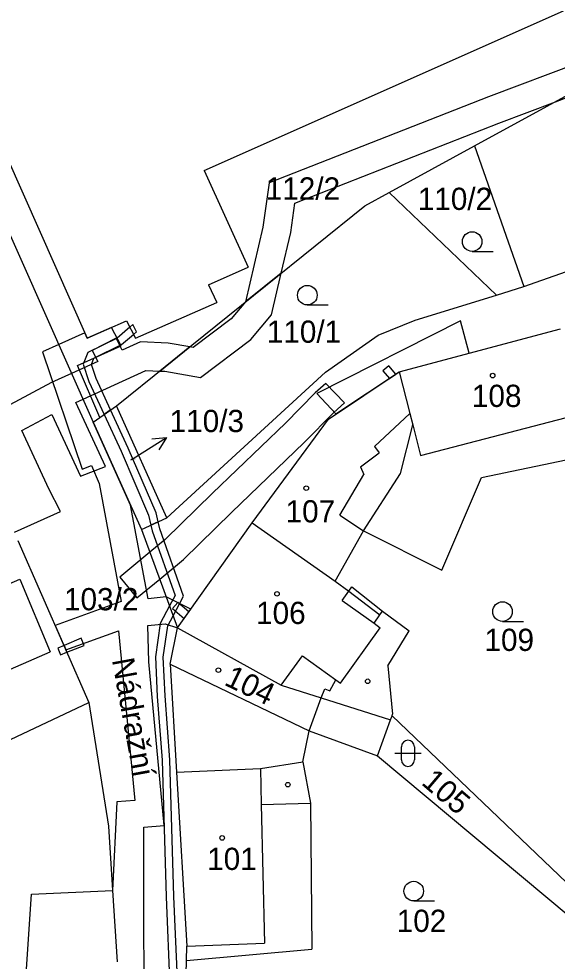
# Model space of a CAD drawing. Extents: x -785744 to -782822, y -1067550 to -1063910.
# Drawn here: x -783475.5 to -783434.3, y -1065176.2 to -1065104.1 of the extents above; entities that cross this region are included whole.
import ezdxf

# ---------------------------------------------------------------- set-up
doc = ezdxf.new("R2010")
doc.units = 0
for name, color, linetype in [('Hranice parcel', 7, 'Continuous'), ('Parcelní čísla', 7, 'Continuous'), ('Pop_ČP_popisy', 7, 'Continuous'), ('Vnitřní kresba', 7, 'Continuous'), ('Věcná břemena k části', 7, 'Continuous'), ('Značky budov', 7, 'Continuous'), ('Značky kultur', 7, 'Continuous')]:
    doc.layers.add(name, color=color, linetype=linetype)

msp = doc.modelspace()

# ---------------------------------------------------------------- linework, layer by layer
at = {"layer": 'Hranice parcel'}
msp.add_line((-783464.16, -1065142.26), (-783468, -1065133.7), dxfattribs=at)
for points in [[(-783486.32, -1065097.76), (-783469.78, -1065134.96)], [(-783483.76, -1065098.09), (-783470.24, -1065128.54)], [(-783461.31, -1065115.7), (-783433.81, -1065103.48)], [(-783440.62, -1065113.83), (-783429.51, -1065107.76)], [(-783447.16, -1065117.39), (-783440.62, -1065113.83)], [(-783440.62, -1065113.83), (-783436.84, -1065124.58)], [(-783461.31, -1065115.7), (-783457.93, -1065123.1)], [(-783449.01, -1065118.4), (-783447.16, -1065117.39)], [(-783447.16, -1065117.39), (-783438.95, -1065125.23)], [(-783468, -1065133.7), (-783449.01, -1065118.4)], [(-783436.84, -1065124.58), (-783423.43, -1065119.86)], [(-783460.98, -1065124.44), (-783457.93, -1065123.1)], [(-783460.98, -1065124.44), (-783460.33, -1065125.81)], [(-783438.95, -1065125.23), (-783436.84, -1065124.58)], [(-783445.15, -1065127.14), (-783438.95, -1065125.23)], [(-783466.55, -1065128.54), (-783460.33, -1065125.81)], [(-783470.24, -1065128.54), (-783467.23, -1065127.21)], [(-783467.23, -1065127.21), (-783466.55, -1065128.54)], [(-783447.99, -1065128.3), (-783445.15, -1065127.14)], [(-783446.38, -1065131.11), (-783434.05, -1065127.81)], [(-783452.01, -1065131.13), (-783447.99, -1065128.3)], [(-783464.16, -1065142.26), (-783452.01, -1065131.13)], [(-783451.8, -1065134.71), (-783446.38, -1065131.11)], [(-783446.38, -1065131.11), (-783445.57, -1065134.3)], [(-783469.78, -1065134.96), (-783468, -1065133.7)], [(-783457.62, -1065142.64), (-783451.8, -1065134.71)], [(-783445.57, -1065134.3), (-783445.35, -1065135.15)], [(-783469.78, -1065134.96), (-783466.1, -1065143.16)], [(-783446.27, -1065138.89), (-783445.35, -1065135.15)], [(-783440.09, -1065139.19), (-783433, -1065137.71)], [(-783449.11, -1065143.27), (-783446.27, -1065138.89)], [(-783443.11, -1065146.26), (-783440.09, -1065139.19)], [(-783466.1, -1065143.16), (-783464.16, -1065142.26)], [(-783463.33, -1065150.68), (-783457.62, -1065142.64)], [(-783457.62, -1065142.64), (-783451.27, -1065147.1)], [(-783466.1, -1065143.16), (-783463.33, -1065150.68)], [(-783451.27, -1065147.1), (-783449.11, -1065143.27)], [(-783449.11, -1065143.27), (-783443.11, -1065146.26)], [(-783475.54, -1065144.01), (-783470.12, -1065156.38)], [(-783451.27, -1065147.1), (-783450.24, -1065147.87)], [(-783450.24, -1065147.87), (-783450, -1065147.55)], [(-783450, -1065147.55), (-783447.67, -1065149.41)], [(-783447.67, -1065149.41), (-783445.62, -1065150.92)], [(-783463.91, -1065153.47), (-783463.33, -1065150.68)], [(-783463.33, -1065150.68), (-783455.4, -1065155.07)], [(-783447.25, -1065153.59), (-783445.62, -1065150.92)], [(-783463.91, -1065153.47), (-783463.41, -1065161.73)], [(-783463.91, -1065153.47), (-783453.28, -1065158.57)], [(-783447.25, -1065153.59), (-783446.89, -1065157.28)], [(-783455.4, -1065155.07), (-783452.34, -1065156.04)], [(-783483, -1065162.45), (-783470.12, -1065156.38)], [(-783470.12, -1065156.38), (-783468.61, -1065165.85)], [(-783452.34, -1065156.04), (-783447.05, -1065157.72)], [(-783448.04, -1065160.47), (-783447.05, -1065157.72)], [(-783447.05, -1065157.72), (-783446.93, -1065157.4)], [(-783446.93, -1065157.4), (-783446.89, -1065157.28)], [(-783446.93, -1065157.4), (-783430.68, -1065172.94)], [(-783453.76, -1065160.93), (-783453.28, -1065158.57)], [(-783453.28, -1065158.57), (-783448.04, -1065160.47)], [(-783448.04, -1065160.47), (-783426, -1065178.89)], [(-783453.76, -1065160.93), (-783453.17, -1065164.1)], [(-783463.41, -1065161.73), (-783462.62, -1065175.02)], [(-783453.17, -1065164.1), (-783453.07, -1065175.27)], [(-783468.61, -1065165.85), (-783468.3, -1065170.76)], [(-783474.5, -1065171.05), (-783468.3, -1065170.76)], [(-783468.3, -1065170.76), (-783467.95, -1065176.22)], [(-783475.22, -1065181.77), (-783474.5, -1065171.05)], [(-783462.64, -1065176.13), (-783462.62, -1065175.02)], [(-783462.64, -1065176.13), (-783453.07, -1065175.27)], [(-783462.8, -1065182.31), (-783462.64, -1065176.13)]]:
    msp.add_lwpolyline(points, dxfattribs=at)
at = {"layer": 'Pop_ČP_popisy'}
msp.add_line((-783466.72, -1065137.73), (-783464.191, -1065136.117), dxfattribs=at)
for points in [[(-783465.303, -1065136.233), (-783464.191, -1065136.117), (-783464.765, -1065137.076)], [(-783466.91, -1065137.84), (-783466.72, -1065137.73)]]:
    msp.add_lwpolyline(points, dxfattribs=at)
at = {"layer": 'Vnitřní kresba'}
for points in [[(-783448.26, -1065136.82), (-783445.57, -1065134.3)], [(-783444.76, -1065137.5), (-783432.4, -1065134.28)], [(-783445.35, -1065135.15), (-783444.76, -1065137.5)], [(-783448.26, -1065136.82), (-783447.91, -1065137.29)], [(-783449.34, -1065138.38), (-783447.91, -1065137.29)], [(-783449.34, -1065138.38), (-783449.08, -1065138.95)], [(-783450.93, -1065142.07), (-783449.08, -1065138.95)], [(-783450.93, -1065142.07), (-783449.11, -1065143.27)], [(-783492.91, -1065154.6), (-783475.41, -1065146.96)], [(-783475.41, -1065146.96), (-783473.07, -1065152.53)], [(-783450.74, -1065148.59), (-783450.24, -1065147.87)], [(-783450.24, -1065147.87), (-783447.86, -1065149.7)], [(-783450.74, -1065148.59), (-783448.3, -1065150.33)], [(-783448.3, -1065150.33), (-783447.86, -1065149.7)], [(-783447.86, -1065149.7), (-783447.67, -1065149.41)], [(-783448.3, -1065150.33), (-783447.83, -1065150.68)], [(-783450.87, -1065154.92), (-783447.83, -1065150.68)], [(-783481.2, -1065156.05), (-783473.07, -1065152.53)], [(-783455.4, -1065155.07), (-783453.77, -1065152.82)], [(-783453.77, -1065152.82), (-783451.23, -1065154.65)], [(-783451.69, -1065155.49), (-783451.23, -1065154.65)], [(-783451.23, -1065154.65), (-783450.87, -1065154.92)], [(-783452.34, -1065156.04), (-783452.08, -1065155.35)], [(-783452.08, -1065155.35), (-783451.69, -1065155.49)], [(-783453.28, -1065158.57), (-783452.34, -1065156.04)], [(-783463.41, -1065161.73), (-783457, -1065161.44)], [(-783457, -1065161.44), (-783453.76, -1065160.93)], [(-783457, -1065161.44), (-783456.93, -1065164.19)], [(-783456.93, -1065164.19), (-783453.17, -1065164.1)], [(-783456.93, -1065164.19), (-783456.68, -1065174.79)], [(-783462.62, -1065175.02), (-783456.68, -1065174.79)]]:
    msp.add_lwpolyline(points, dxfattribs=at)
at = {"layer": 'Věcná břemena k části'}
for p, q in [((-783431.97, -1065107.21), (-783439.54, -1065110.07)), ((-783434.43, -1065110.45), (-783431.27, -1065109.25)), ((-783439.54, -1065110.07), (-783456.33, -1065116.65)), ((-783438.76, -1065112.09), (-783434.43, -1065110.45)), ((-783454.37, -1065118.19), (-783438.76, -1065112.09)), ((-783456.33, -1065116.65), (-783456.8, -1065120.05)), ((-783454.68, -1065120.45), (-783454.37, -1065118.19)), ((-783456.8, -1065120.05), (-783458.14, -1065125.76)), ((-783455.41, -1065123.56), (-783454.68, -1065120.45)), ((-783468.04, -1065128.54), (-783469.86, -1065129.46)), ((-783467.58, -1065129.45), (-783468.04, -1065128.54)), ((-783466.18, -1065128.81), (-783467.58, -1065129.45)), ((-783464.06, -1065128.9), (-783466.18, -1065128.81)), ((-783462.4, -1065129.19), (-783464.06, -1065128.9)), ((-783469.86, -1065129.46), (-783469.43, -1065130.3)), ((-783469.43, -1065130.3), (-783471.44, -1065131.23)), ((-783470.56, -1065133.2), (-783465.76, -1065130.99)), ((-783465.76, -1065130.99), (-783464.7, -1065131.04)), ((-783471.44, -1065131.23), (-783472.97, -1065131.93)), ((-783472.97, -1065131.93), (-783476.17, -1065133.63)), ((-783452, -1065132), (-783452.81, -1065132.72)), ((-783450.56, -1065133.48), (-783452, -1065132)), ((-783471.11, -1065133.45), (-783470.56, -1065133.2)), ((-783452.81, -1065132.72), (-783455.09, -1065135.02)), ((-783468.85, -1065138.35), (-783471.11, -1065133.45)), ((-783451.39, -1065134.22), (-783450.56, -1065133.48)), ((-783475.25, -1065135.58), (-783472.94, -1065134.36)), ((-783472.94, -1065134.36), (-783470.77, -1065139.07)), ((-783453.65, -1065136.5), (-783451.39, -1065134.22)), ((-783455.09, -1065135.02), (-783460.65, -1065140.38)), ((-783473.18, -1065140.04), (-783475.25, -1065135.58)), ((-783459.21, -1065141.86), (-783453.65, -1065136.5)), ((-783470.77, -1065139.07), (-783468.85, -1065138.35)), ((-783472.29, -1065141.78), (-783473.18, -1065140.04)), ((-783460.65, -1065140.38), (-783464.28, -1065143.93)), ((-783475.82, -1065143.36), (-783472.29, -1065141.78)), ((-783462.88, -1065145.45), (-783459.21, -1065141.86)), ((-783464.28, -1065143.93), (-783465.46, -1065144.9)), ((-783465.46, -1065144.9), (-783467.75, -1065146.8)), ((-783464.7, -1065146.96), (-783462.88, -1065145.45)), ((-783467.75, -1065146.8), (-783466.45, -1065148.4)), ((-783466.45, -1065148.4), (-783464.7, -1065146.96))]:
    msp.add_line(p, q, dxfattribs=at)
for points in [[(-783455.41, -1065123.56), (-783458.14, -1065125.76)], [(-783458.14, -1065125.76), (-783455.41, -1065123.56)], [(-783456.16, -1065126.74), (-783455.41, -1065123.56)], [(-783458.14, -1065125.76), (-783459.23, -1065127.06)], [(-783457.73, -1065128.64), (-783456.16, -1065126.74)], [(-783466.76, -1065127.49), (-783466.99, -1065127.69)], [(-783466.48, -1065128.05), (-783466.76, -1065127.49)], [(-783459.23, -1065127.06), (-783462.13, -1065129.24)], [(-783441.7, -1065127.21), (-783452.68, -1065132.76)], [(-783441.04, -1065129.68), (-783441.7, -1065127.21)], [(-783470.42, -1065128.13), (-783472.42, -1065129.02)], [(-783470.24, -1065128.54), (-783470.42, -1065128.13)], [(-783468.38, -1065127.72), (-783470.24, -1065128.54)], [(-783467.66, -1065129.12), (-783468.38, -1065127.72)], [(-783466.99, -1065127.69), (-783467.95, -1065128.52)], [(-783467.61, -1065129.02), (-783466.7, -1065128.24)], [(-783466.7, -1065128.24), (-783466.48, -1065128.05)], [(-783467.95, -1065128.52), (-783470.21, -1065129.62)], [(-783461.57, -1065131.54), (-783457.73, -1065128.64)], [(-783472.42, -1065129.02), (-783473.66, -1065129.58)], [(-783473.66, -1065129.58), (-783470.64, -1065138.54)], [(-783471, -1065130.62), (-783467.66, -1065129.12)], [(-783470.21, -1065129.62), (-783470.56, -1065130.51)], [(-783469.73, -1065130.06), (-783467.61, -1065129.02)], [(-783462.4, -1065129.19), (-783464.7, -1065131.04)], [(-783464.7, -1065131.04), (-783462.4, -1065129.19)], [(-783462.13, -1065129.24), (-783462.4, -1065129.19)], [(-783446.38, -1065131.11), (-783441.04, -1065129.68)], [(-783469.92, -1065130.53), (-783469.73, -1065130.06)], [(-783469.28, -1065134.6), (-783471, -1065130.62)], [(-783470.56, -1065130.51), (-783470.12, -1065131.83)], [(-783469.56, -1065131.61), (-783469.92, -1065130.53)], [(-783464.7, -1065131.04), (-783464.3, -1065131.06)], [(-783464.3, -1065131.06), (-783461.57, -1065131.54)], [(-783451.22, -1065134.32), (-783446.38, -1065131.11)], [(-783447.17, -1065130.65), (-783447.64, -1065131.03)], [(-783447.64, -1065131.03), (-783447.13, -1065131.61)], [(-783446.63, -1065131.27), (-783447.17, -1065130.65)], [(-783470.12, -1065131.83), (-783468.95, -1065134.37)], [(-783468.46, -1065134.02), (-783469.56, -1065131.61)], [(-783447.13, -1065131.61), (-783446.63, -1065131.27)], [(-783452.68, -1065132.76), (-783451.22, -1065134.32)], [(-783468.46, -1065134.02), (-783468.95, -1065134.37)], [(-783468.95, -1065134.37), (-783468.46, -1065134.02)], [(-783467.12, -1065136.94), (-783468.46, -1065134.02)], [(-783469.78, -1065134.96), (-783469.28, -1065134.6)], [(-783468.95, -1065134.37), (-783467.66, -1065137.18)], [(-783466.94, -1065141.3), (-783469.78, -1065134.96)], [(-783464.97, -1065141.89), (-783467.12, -1065136.94)], [(-783467.66, -1065137.18), (-783465.55, -1065142.07)], [(-783470.64, -1065138.54), (-783469.93, -1065138.27)], [(-783469.93, -1065138.27), (-783469.34, -1065139.64)], [(-783469.34, -1065139.64), (-783467.65, -1065148.67)], [(-783465.59, -1065148.47), (-783466.94, -1065141.3)], [(-783464.82, -1065142.57), (-783464.97, -1065141.89)], [(-783465.55, -1065142.07), (-783465.38, -1065142.83)], [(-783465.38, -1065142.83), (-783464.82, -1065142.57)], [(-783464.82, -1065142.57), (-783465.38, -1065142.83)], [(-783464.7, -1065143.1), (-783464.82, -1065142.57)], [(-783465.38, -1065142.83), (-783465.28, -1065143.26)], [(-783465.28, -1065143.26), (-783463.53, -1065148.21)], [(-783462.87, -1065148.25), (-783464.7, -1065143.1)], [(-783464.2, -1065148.32), (-783465.59, -1065148.47)], [(-783462.32, -1065149.26), (-783464.2, -1065148.32)], [(-783463.53, -1065148.21), (-783463.95, -1065149)], [(-783463.67, -1065149.76), (-783462.87, -1065148.25)], [(-783467.65, -1065148.67), (-783472.7, -1065150.5)], [(-783463.95, -1065149), (-783464.66, -1065150.36)], [(-783463.32, -1065148.75), (-783463.72, -1065149.2)], [(-783462.47, -1065149.47), (-783463.32, -1065148.75)], [(-783464.08, -1065150.54), (-783463.67, -1065149.76)], [(-783463.72, -1065149.2), (-783462.82, -1065149.96)], [(-783463.33, -1065150.68), (-783462.32, -1065149.26)], [(-783462.82, -1065149.96), (-783462.47, -1065149.47)], [(-783472.7, -1065150.5), (-783471.88, -1065152.36)], [(-783465.61, -1065150.51), (-783464.28, -1065150.37)], [(-783465.54, -1065153.28), (-783465.61, -1065150.51)], [(-783464.66, -1065150.36), (-783465.03, -1065152.91)], [(-783464.43, -1065152.93), (-783464.08, -1065150.54)], [(-783464.28, -1065150.37), (-783463.33, -1065150.68)], [(-783471.88, -1065152.36), (-783467.84, -1065150.9)], [(-783467.84, -1065150.9), (-783466.61, -1065163.9)], [(-783472.02, -1065152.04), (-783472.49, -1065152.24)], [(-783470.72, -1065151.47), (-783472.02, -1065152.04)], [(-783471.8, -1065152.55), (-783472.02, -1065152.04)], [(-783472.02, -1065152.04), (-783471.8, -1065152.55)], [(-783471.8, -1065152.55), (-783470.49, -1065152.03)], [(-783470.49, -1065152.03), (-783470.72, -1065151.47)], [(-783472.49, -1065152.24), (-783472.29, -1065152.75)], [(-783472.29, -1065152.75), (-783471.8, -1065152.55)], [(-783464.35, -1065165.81), (-783465.54, -1065153.28)], [(-783465.03, -1065152.91), (-783464.89, -1065155.93)], [(-783464.29, -1065155.89), (-783464.43, -1065152.93)], [(-783464.89, -1065155.93), (-783464.52, -1065160.81)], [(-783463.92, -1065160.77), (-783464.29, -1065155.89)], [(-783464.52, -1065160.81), (-783464.21, -1065171.25)], [(-783463.61, -1065171.23), (-783463.92, -1065160.77)], [(-783467.98, -1065164), (-783468.3, -1065170.76)], [(-783466.61, -1065163.9), (-783467.98, -1065164)], [(-783465.91, -1065165.92), (-783464.35, -1065165.81)], [(-783465.88, -1065184.69), (-783465.91, -1065165.92)], [(-783468.3, -1065170.76), (-783467.95, -1065176.22)], [(-783464.21, -1065171.25), (-783463.92, -1065178.19)], [(-783463.32, -1065178.15), (-783463.61, -1065171.23)]]:
    msp.add_lwpolyline(points, dxfattribs=at)
at = {"layer": 'Značky budov'}
for centre in [(-783439.23, -1065131.39), (-783453.49, -1065140), (-783455.73, -1065148.08), (-783460.21, -1065153.92), (-783448.79, -1065154.77), (-783454.9, -1065162.68), (-783459.92, -1065166.75)]:
    msp.add_circle(centre, 0.175, dxfattribs=at)
at = {"layer": 'Značky kultur'}
for p, q in [((-783440.8, -1065121.89), (-783439.2, -1065121.89)), ((-783453.41, -1065125.99), (-783451.81, -1065125.99)), ((-783438.48, -1065150.19), (-783436.88, -1065150.19)), ((-783446.21, -1065160.78), (-783446.21, -1065159.78)), ((-783445.21, -1065159.78), (-783445.21, -1065160.78)), ((-783446.71, -1065160.28), (-783444.71, -1065160.28)), ((-783445.27, -1065171.57), (-783443.67, -1065171.57))]:
    msp.add_line(p, q, dxfattribs=at)
for centre in [(-783440.8, -1065121.14), (-783453.41, -1065125.24), (-783438.48, -1065149.44), (-783445.27, -1065170.82)]:
    msp.add_circle(centre, 0.75, dxfattribs=at)
for centre, start, end in [((-783445.71, -1065159.78), 0, 180), ((-783445.71, -1065160.78), 180, 0)]:
    msp.add_arc(centre, 0.5, start, end, dxfattribs=at)

# ---------------------------------------------------------------- texts
at = {"layer": 'Parcelní čísla'}
for s, height, p in [('112/2', 1.7, (-783456.59, -1065117.93)), ('110/2', 1.7, (-783444.96, -1065118.72)), ('110/1', 1.7, (-783456.51, -1065128.88)), ('108', 1.7, (-783440.82, -1065133.79)), ('110/3', 0.1, (-783466.91, -1065137.84)), ('107', 1.7, (-783455.07, -1065142.62)), ('103/2', 1.7, (-783472.02, -1065149.34)), ('106', 1.7, (-783457.33, -1065150.39)), ('109', 1.7, (-783439.86, -1065152.45)), ('101', 1.7, (-783461.07, -1065169.2)), ('102', 1.7, (-783446.57, -1065173.94))]:
    msp.add_text(s, height=height, dxfattribs=at).set_placement(p)
for s, rotation, p in [('104', 334.29807, (-783459.85, -1065155.01)), ('105', 319.55085, (-783444.76, -1065162.61))]:
    msp.add_text(s, height=1.7, rotation=rotation, dxfattribs=at).set_placement(p)
at = {"layer": 'Pop_ČP_popisy'}
msp.add_text('110/3', height=1.7, dxfattribs=at).set_placement((-783463.941, -1065135.71))
msp.add_text('Nádražní', height=1.7, rotation=280.3311, dxfattribs=at).set_placement((-783468.36, -1065153.13))

doc.saveas('drawing.dxf')
